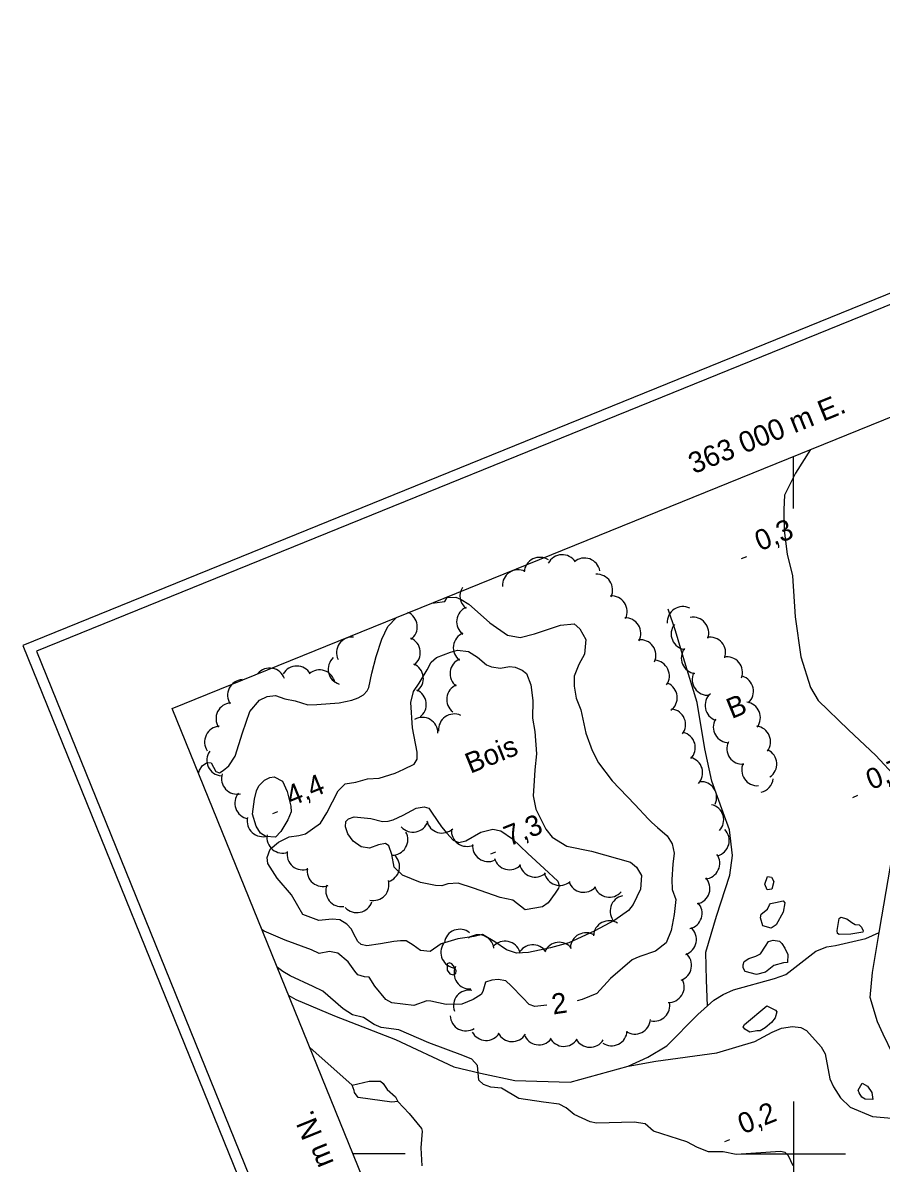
# Model space of a CAD drawing. Extents: x 362852 to 366875, y 5563573 to 5566479.
# Drawn here: x 362852.2 to 363016.8, y 5564998.2 to 5565216.9 of the extents above; entities that cross this region are included whole.
import ezdxf

# ---------------------------------------------------------------- set-up
doc = ezdxf.new("R2010")
doc.units = 0
for name, color, linetype in [('Niveau 2', 7, 'Continuous'), ('Niveau 22', 7, 'Continuous'), ('Niveau 3', 7, 'Continuous'), ('Niveau 4', 7, 'Continuous'), ('Niveau 44', 7, 'Continuous'), ('Niveau 60', 7, 'Continuous'), ('Niveau 61', 7, 'Continuous'), ('Niveau 7', 7, 'Continuous')]:
    doc.layers.add(name, color=color, linetype=linetype)

msp = doc.modelspace()

# ---------------------------------------------------------------- linework, layer by layer
at = {"layer": 'Niveau 2'}
for points in [[(362930.6, 5565105.58), (362931.17, 5565105.66), (362933.14, 5565105.92), (362933.63, 5565106.69), (362935.24, 5565106.74), (362936.3, 5565106.3), (362937.74, 5565105.4)], [(362937.74, 5565105.4), (362939.43, 5565103.92), (362941.81, 5565101.84), (362945.2, 5565099.44), (362947.63, 5565099.02), (362950.35, 5565099.72), (362955.36, 5565101.38), (362957.94, 5565101.65), (362959.04, 5565100.67), (362960.2, 5565098.65), (362959.96, 5565095.79), (362958.85, 5565093.82), (362957.95, 5565091.62), (362957.95, 5565089.68), (362958.37, 5565087.35), (362959.23, 5565085.14), (362960.23, 5565080.67), (362961.44, 5565077.35), (362962.63, 5565074.96), (362965.25, 5565071.55), (362969.62, 5565066.98), (362972.23, 5565064.19), (362972.89, 5565063.53), (362973.97, 5565062.6), (362975.83, 5565061), (362976.79, 5565059.46), (362977.17, 5565057.67), (362976.87, 5565055.54), (362976.67, 5565052.58), (362976.78, 5565050.68), (362977.46, 5565048.77)], [(362922.22, 5565101.15), (362923.89, 5565102.85), (362923.9, 5565102.86)], [(362890.64, 5565073.48), (362891.76, 5565074.39), (362892.97, 5565076.28), (362894.38, 5565080.7), (362895.79, 5565084.8), (362897.62, 5565087.01), (362899.09, 5565087.69), (362900.69, 5565087.92), (362902.46, 5565087.28), (362904.46, 5565086.87), (362906.9, 5565086.13), (362908.58, 5565086.15), (362912.9, 5565086.46), (362915.3, 5565087.02), (362916.57, 5565087.43), (362917.57, 5565088.04), (362918.27, 5565088.77), (362918.57, 5565089.4), (362919.16, 5565092.16), (362920.02, 5565095.34), (362921.05, 5565098.72), (362922.22, 5565101.15)], [(362929.75, 5565092.82), (362930.52, 5565094.26), (362931.56, 5565095.2), (362934.27, 5565096.21), (362935.61, 5565096.59), (362937.72, 5565096.35), (362939.43, 5565095.25), (362941.12, 5565093.77), (362942.1, 5565093.36), (362943.82, 5565093.15), (362945.58, 5565093.44)], [(362945.58, 5565093.44), (362946.63, 5565093.32), (362947.99, 5565092.77), (362948.83, 5565092.11), (362949.67, 5565089.96), (362950.06, 5565086.94), (362949.99, 5565083.53), (362950.42, 5565081.01), (362950.73, 5565076.7), (362950.4, 5565073.62), (362950.28, 5565071.5), (362950.1, 5565068.67), (362950.62, 5565066.07), (362951.49, 5565064.31), (362952.54, 5565062.25), (362953.74, 5565060.75), (362956.55, 5565058.98), (362961.27, 5565058.02), (362968.79, 5565055.92), (362969.94, 5565054.96), (362970.87, 5565053.35), (362970.7, 5565050.77), (362969.26, 5565047.79), (362968.36, 5565046.66), (362965.75, 5565044.81), (362961.83, 5565042.67), (362956.95, 5565040.43), (362953.45, 5565039.53), (362949.2, 5565038.62), (362946.88, 5565038.46), (362944.99, 5565039.11), (362942.76, 5565040.68), (362940.37, 5565042.05), (362938.76, 5565041.69), (362935.63, 5565041.25), (362932.48, 5565040.25), (362930.34, 5565038.79)], [(362903.33, 5565060.76), (362905.16, 5565061.03), (362906.45, 5565061.38), (362907.76, 5565062.3), (362909.3, 5565063.39), (362910.52, 5565065.41), (362912.71, 5565069.58), (362914.07, 5565070.96), (362916.06, 5565071.3), (362918.3, 5565071.92), (362920.59, 5565072.01), (362923.62, 5565072.97), (362925.28, 5565073.79), (362927.26, 5565074.74), (362927.87, 5565075.69), (362927.88, 5565077), (362926.97, 5565081.7), (362926.62, 5565086.56), (362927.17, 5565088.67), (362928.26, 5565090.25), (362929.75, 5565092.82)], [(362885.93, 5565072.99), (362886.08, 5565073.58), (362886.66, 5565074.45), (362887.6, 5565075.03), (362888.32, 5565074.96), (362889.25, 5565073.34), (362889.94, 5565073.06), (362890.64, 5565073.48)], [(362900.66, 5565060.71), (362898.86, 5565060.83), (362897.82, 5565061.52), (362897, 5565062.86), (362896.3, 5565065.14), (362896.65, 5565068.04), (362897.06, 5565069.59), (362897.51, 5565070.59), (362898.57, 5565071.66), (362899.61, 5565072.16)], [(362899.61, 5565072.16), (362900.42, 5565072.31), (362902.05, 5565071.43), (362902.93, 5565069.48), (362903.6, 5565066.69), (362903.68, 5565065.6), (362903.08, 5565064.04), (362901.7, 5565061.83), (362900.66, 5565060.71)], [(362951.91, 5565047.39), (362948.59, 5565046.81), (362946.2, 5565048.62), (362943.78, 5565049.17), (362938.68, 5565050.91), (362935.7, 5565051.91), (362933.75, 5565051.78), (362932.61, 5565051.36), (362931.38, 5565051.47), (362928.47, 5565052), (362925.05, 5565053.44), (362923.47, 5565054.97), (362923.01, 5565057.4), (362922.43, 5565059.09), (362921.81, 5565059.52), (362920.47, 5565059.27), (362918.7, 5565058.59), (362917.14, 5565058.87), (362915.61, 5565059.98), (362914.54, 5565061.35), (362914.09, 5565062.72), (362914.16, 5565063.75), (362914.71, 5565064.23), (362915.74, 5565064.6), (362918.97, 5565064.33), (362921.23, 5565063.72), (362922.27, 5565063.78), (362923.22, 5565064.05), (362925.16, 5565064.93), (362927.66, 5565066.29), (362929.17, 5565066.55), (362930.09, 5565066.3), (362930.74, 5565065.33)], [(362930.74, 5565065.33), (362932.53, 5565062.71), (362933.54, 5565061.5), (362934.79, 5565060.15), (362935.85, 5565059.72), (362937.22, 5565060.04), (362940.09, 5565061.69), (362942.35, 5565062.26), (362943.93, 5565061.92), (362946.13, 5565060.41), (362949.07, 5565057.58), (362952.21, 5565054.71), (362954.86, 5565052.26), (362955.07, 5565051.47), (362954.98, 5565050.93), (362954.32, 5565049.97), (362952.99, 5565048.1), (362951.91, 5565047.39)], [(362930.34, 5565038.79), (362928.52, 5565038.96), (362927.09, 5565039.99), (362925.72, 5565040.85), (362924.66, 5565040.85), (362923.41, 5565040.7), (362920.84, 5565040.25), (362918.23, 5565039.9), (362917.13, 5565040.13), (362916.45, 5565040.72), (362915.67, 5565042.27), (362915.26, 5565043.1), (362914.36, 5565044.04), (362913.02, 5565044.85), (362911.58, 5565045), (362909, 5565044.73), (362905.95, 5565045.89), (362904.94, 5565047.54), (362903.74, 5565049.66), (362901.02, 5565052.84), (362899.22, 5565055.65), (362899.11, 5565056.8), (362899.63, 5565058.39), (362901.25, 5565059.76), (362903.33, 5565060.76)], [(362977.46, 5565048.77), (362977.16, 5565045.88), (362976.57, 5565042.81), (362975.61, 5565040.47), (362973.59, 5565038.87), (362970.57, 5565037.85), (362969.77, 5565037.51), (362969.1, 5565037.17), (362964.95, 5565033.61), (362962.32, 5565030.75), (362959.5, 5565029.57), (362958.52, 5565029.34)], [(362936.4, 5565028.72), (362933.42, 5565028.66), (362930.48, 5565029.25), (362929.68, 5565029.35), (362927.24, 5565028.45), (362923.02, 5565028.94), (362921.87, 5565029.58), (362919.73, 5565032.14), (362918.68, 5565033.89), (362917.78, 5565033.95), (362916.48, 5565034.35), (362915.88, 5565035.04), (362914.62, 5565036.83), (362912.61, 5565038.49), (362911.05, 5565038.78), (362909.06, 5565038.44), (362907.57, 5565039.14), (362902.54, 5565040.98), (362898.48, 5565042.72), (362898.13, 5565042.92)], [(362933.58, 5565036.45), (362933.6, 5565035.21), (362934.1, 5565034.48), (362934.78, 5565034.33), (362935.24, 5565034.58), (362935.35, 5565035.06), (362935.04, 5565035.81), (362934.53, 5565036.41), (362934.08, 5565036.6), (362933.58, 5565036.45)], [(362950.39, 5565028.26), (362949.36, 5565028.64), (362948.14, 5565029.88), (362945.91, 5565032.21), (362944.89, 5565033.16), (362943.4, 5565033.41), (362942.2, 5565033.28), (362940.98, 5565032.9), (362940.48, 5565031.12), (362940.15, 5565030.55), (362938.61, 5565029.59), (362936.4, 5565028.72)], [(362952.71, 5565028.53), (362950.39, 5565028.26)]]:
    msp.add_lwpolyline(points, dxfattribs=at)
at = {"layer": 'Niveau 22'}
for points in [[(363029.81, 5564994.3), (363027.55, 5565002.52), (363025.63, 5565006.19), (363024.07, 5565009.16), (363022.04, 5565013.2), (363019.06, 5565019.12), (363017.25, 5565022.95), (363016.14, 5565025.32), (363014.74, 5565029.96), (363015.17, 5565034.78), (363016.45, 5565042.46), (363016.95, 5565045.46), (363019.4, 5565059.62), (363020.06, 5565065.99), (363019.82, 5565072.05), (363023.51, 5565084.51), (363026.55, 5565095.95), (363027.46, 5565106.76), (363026.95, 5565113.99), (363026.76, 5565116.64), (363025.45, 5565125.93), (363022.66, 5565136.26), (363021.02, 5565142.28)], [(363003.31, 5565135.09), (363000.41, 5565130.53), (362998.32, 5565126.34), (362998.16, 5565123.57), (362998.26, 5565119.55), (362998.84, 5565115.02), (362999.83, 5565110.86), (363000.36, 5565102.99), (363001.46, 5565095.29), (363003.3, 5565089.41), (363004.77, 5565086.95), (363010.6, 5565081.3), (363015.8, 5565076.39), (363019.82, 5565072.05), (363024.68, 5565064.1), (363028.68, 5565059.23), (363034.36, 5565054.52), (363045.57, 5565048.31), (363053.03, 5565044.73), (363062.32, 5565040.35), (363067.41, 5565037.17), (363075.41, 5565033.06), (363079.14, 5565032.28)], [(362983.45, 5565028.42), (362983.51, 5565028.35), (362983.34, 5565033.31), (362983.21, 5565038.66), (362985.27, 5565045.56), (362987.82, 5565053.41), (362988.35, 5565057.22), (362987.73, 5565062.11), (362986.56, 5565065.46), (362984.4, 5565071.48), (362983.01, 5565077.66), (362981.55, 5565086.52), (362978.95, 5565095.1), (362977.39, 5565100.29), (362976, 5565104.48)], [(362903.24, 5565030.33), (362904.6, 5565029.58), (362911.99, 5565026.47), (362923.71, 5565021.9), (362934.89, 5565016.67), (362939.98, 5565015.48), (362946.6, 5565014.06), (362957.22, 5565013.75), (362968.31, 5565016.78), (362972.11, 5565018.5), (362975.71, 5565020.7), (362981.71, 5565026.74), (362984.76, 5565029.47), (362986.57, 5565030.55), (362988.53, 5565031.43), (362996.4, 5565033.6), (362998.58, 5565034.39), (363004.29, 5565038.87), (363006.4, 5565039.69), (363008.11, 5565039.96), (363013.9, 5565041.27), (363016.45, 5565042.46)], [(362968.31, 5565016.78), (362973.63, 5565017.74), (362985.31, 5565019.38), (362992.63, 5565021.52), (362995.94, 5565023.35), (362997.71, 5565024.09), (362999.83, 5565024.42), (363001.43, 5565024.21), (363002.53, 5565023.67), (363005.36, 5565020.52), (363006.13, 5565019.15), (363007, 5565014.37), (363007.71, 5565012.84), (363009.02, 5565010.75), (363010.92, 5565008.96), (363015.18, 5565007.17), (363022.63, 5565006.48), (363025.63, 5565006.19)]]:
    msp.add_lwpolyline(points, dxfattribs=at)
at = {"layer": 'Niveau 3'}
for p, q in [((362990.09, 5565114.16), (362991.05, 5565114.55)), ((363011.42, 5565068.36), (363012.38, 5565068.75)), ((362900.16, 5565065.23), (362901.12, 5565065.62)), ((362941.98, 5565057.54), (362942.94, 5565057.93)), ((362986.84, 5565002.34), (362987.8, 5565002.73))]:
    msp.add_line(p, q, dxfattribs=at)
at = {"layer": 'Niveau 4'}
msp.add_line((362907.28, 5565020.39), (362915.38, 5565013.19), dxfattribs=at)
msp.add_lwpolyline([(362995.82, 5565053.05), (362996.23, 5565052.22), (362995.85, 5565050.74), (362994.96, 5565050.62), (362994.56, 5565051.71), (362995.07, 5565053.18), (362995.82, 5565053.05)], close=True, dxfattribs=at)
for points in [[(362996.59, 5565048.22), (362998.04, 5565048.52), (362998.4, 5565048.1), (362998.07, 5565046.34), (362996.7, 5565043.94), (362995.72, 5565043.28), (362994.16, 5565043.69), (362993.69, 5565045.25), (362993.84, 5565045.94), (362995.07, 5565046.9), (362995.41, 5565047.73), (362995.61, 5565048), (362996.59, 5565048.22)], [(363011.88, 5565043.96), (363012.65, 5565043.91), (363013.09, 5565043.47), (363013.38, 5565042.78), (363013.36, 5565042.52), (363011, 5565042.15), (363008.79, 5565042.04), (363008.47, 5565042.22), (363008.4, 5565042.82), (363008.81, 5565045.13), (363009.14, 5565045.39), (363010.29, 5565045.06), (363011.2, 5565044.37), (363011.88, 5565043.96)], [(362998.35, 5565039.42), (362998.97, 5565038.23), (362998.87, 5565036.68), (362998.09, 5565036.61), (362996.29, 5565036.1), (362994.68, 5565034.86), (362992.93, 5565034.38), (362990.74, 5565034.97), (362990.39, 5565035.64), (362990.38, 5565036.26), (362990.58, 5565036.85), (362991.45, 5565037.46), (362992.83, 5565037.92), (362993.71, 5565038.35), (362994.67, 5565039.82), (362995.24, 5565040.69), (362996.12, 5565040.99), (362997.35, 5565040.75), (362997.77, 5565040.36), (362998.35, 5565039.42)], [(362996.85, 5565027.22), (362996.51, 5565026.07), (362995.83, 5565025.16), (362994.62, 5565024.15), (362993.67, 5565023.56), (362992.97, 5565023.58), (362991.63, 5565023.33), (362990.71, 5565023.89), (362990.4, 5565024.32), (362990.64, 5565024.8), (362994.92, 5565028.36), (362995.7, 5565027.99), (362996.58, 5565027.55), (362996.85, 5565027.22)], [(362915.38, 5565013.19), (362918.65, 5565013.93), (362920.85, 5565013.91), (362921.35, 5565013.49), (362922.1, 5565012.3), (362923.69, 5565010.9), (362924.13, 5565010.01), (362922.98, 5565009.91), (362918.84, 5565010.49), (362916.57, 5565010.8), (362915.86, 5565011.75), (362915.75, 5565012.15), (362915.38, 5565013.19)], [(363015.27, 5565010.4), (363013.8, 5565010.47), (363013.12, 5565010.88), (363012.6, 5565011.66), (363012.43, 5565012.22), (363013.19, 5565013.54), (363014.25, 5565012.98), (363015.08, 5565011.76), (363015.27, 5565010.4)], [(362924.13, 5565010.01), (362926.34, 5565007.73), (362928.7, 5565004.82), (362928.84, 5565004.32), (362928.53, 5565001.17), (362928.76, 5564997.72)]]:
    msp.add_lwpolyline(points, dxfattribs=at)
at = {"layer": 'Niveau 44'}
for centre, start, end in [((362951.37, 5565111.39), 56.3731, 176.3511), ((362955.68, 5565111.89), 33.113, 153.091), ((362959.95, 5565111.26), 10.5255, 130.5034), ((362947.2, 5565109), 63.4539, 183.4318), ((362962.34, 5565108.14), 333.973, 93.9509), ((362939.05, 5565106.99), 147.1199, 232.7313), ((362965.13, 5565103.99), 333.973, 93.9509), ((362938.42, 5565102.03), 112.7534, 232.7313), ((362978.81, 5565101.95), 63.5426, 183.5206), ((362924.88, 5565101.08), 306.6619, 66.6399), ((362967.76, 5565099.79), 332.0787, 92.0567), ((362980.77, 5565099.9), 340.5067, 100.4846), ((362979.57, 5565099.7), 142.8055, 262.7835), ((362915.39, 5565096.11), 85.359, 205.337), ((362925.46, 5565096.12), 306.6619, 66.6399), ((362937.79, 5565097.07), 112.7534, 232.7313), ((362970.65, 5565095.59), 336.2094, 96.1873), ((362984.02, 5565096.09), 340.5067, 100.4846), ((362981.51, 5565095.09), 142.8055, 262.7835), ((362904.76, 5565090.54), 30.0213, 149.9993), ((362913.79, 5565092.94), 132.2952, 252.2731), ((362926.04, 5565091.15), 306.6619, 66.6399), ((362937.16, 5565092.11), 112.7534, 232.7313), ((362973.23, 5565091.66), 325.4237, 85.4017), ((362987.26, 5565092.29), 340.5067, 100.4846), ((362899.56, 5565090.15), 19.3267, 139.3047), ((362909.12, 5565089.8), 10.677, 130.655), ((362983.61, 5565090.93), 154.6168, 274.5948), ((362989.35, 5565088.72), 312.5918, 72.5697), ((362894.5, 5565087.95), 93.5678, 213.5458), ((362936.52, 5565087.15), 112.7534, 232.7313), ((362974.74, 5565087.47), 306.5163, 66.4942), ((362926.61, 5565086.18), 306.6619, 66.6399), ((362986.07, 5565085.99), 131.4672, 251.4452), ((362892.27, 5565083.47), 93.5678, 213.5458), ((362976.33, 5565082.33), 322.909, 82.887), ((362990.69, 5565083.63), 322.9421, 82.92), ((362928.84, 5565080.7), 359.6226, 119.6006), ((362934.96, 5565081.35), 65.3549, 185.3329), ((362987.65, 5565081.82), 149.679, 269.657), ((362890.08, 5565078.99), 94.1589, 214.1368), ((362978.2, 5565077.88), 316.3743, 76.3522), ((362992.63, 5565079.03), 322.9421, 82.92), ((362990.25, 5565077.71), 154.6024, 274.5804), ((362890.52, 5565075.47), 144.8671, 264.8451), ((362979.61, 5565073.08), 316.3743, 76.3522), ((362993.83, 5565074.74), 304.2998, 64.2778), ((362993.09, 5565073.59), 154.6024, 274.5804), ((362893.32, 5565071.97), 162.9668, 282.9447), ((362993.15, 5565072.26), 283.2478, 353.1635), ((362982.29, 5565068.37), 333.8614, 93.8393), ((362895.88, 5565067.23), 140.2462, 260.2241), ((362983.65, 5565064.03), 316.9834, 76.9613), ((362898.26, 5565063.81), 167.2183, 287.1963), ((362927.05, 5565064.68), 221.5233, 341.5013), ((362932.62, 5565064.52), 193.3091, 313.287), ((362902.04, 5565060.67), 170.2904, 290.2684), ((362923.07, 5565060.28), 268.4361, 28.414), ((362937.41, 5565061.95), 174.4362, 294.4141), ((362984.71, 5565060.08), 284.4972, 44.4752), ((362941.47, 5565059.04), 174.4362, 294.4141), ((362905.89, 5565057.47), 170.2904, 290.2684), ((362921.48, 5565055.08), 286.7037, 46.6817), ((362945.55, 5565057.48), 195.8323, 315.8102), ((362982.89, 5565055.71), 274.8748, 34.8528), ((362909.74, 5565054.28), 170.2904, 290.2684), ((362950.47, 5565056.07), 191.3551, 311.3331), ((362919.45, 5565051.57), 256.5623, 16.5402), ((362955.2, 5565054.47), 191.3551, 311.3331), ((362959.8, 5565053.15), 199.0557, 319.0336), ((362981, 5565050.88), 282.4991, 42.4771), ((362913.33, 5565050.4), 158.5645, 278.5425), ((362964.71, 5565052.2), 199.0557, 319.0336), ((362916.29, 5565049.24), 222.3809, 342.3588), ((362967.86, 5565046.54), 102.3766, 222.3546), ((362979.5, 5565046.11), 282.4991, 42.4771), ((362964.66, 5565041.69), 57.4328, 177.4108), ((362978.41, 5565041.06), 289.3693, 49.3473), ((362936.03, 5565040.06), 51.0971, 171.0751), ((362939.6, 5565039.01), 8.7277, 128.7057), ((362960.23, 5565039.39), 57.4328, 177.4108), ((362935.39, 5565038.62), 145.3782, 265.3562), ((362944.69, 5565037.77), 18.1746, 138.1525), ((362950.02, 5565037.09), 33.5977, 153.5756), ((362955.09, 5565037.57), 37.2421, 157.22), ((362977.48, 5565036.14), 289.3693, 49.3473), ((362937.93, 5565034.61), 154.7645, 274.7425), ((362976.07, 5565032.01), 268.1554, 28.1333), ((362937.82, 5565028.39), 79.7762, 199.7542), ((362973.32, 5565028.44), 258.267, 11.1982), ((362937.19, 5565026.57), 182.4443, 302.4222), ((362969.6, 5565025.95), 236.5864, 356.5643), ((362965.13, 5565023.72), 236.5864, 356.5643), ((362941.08, 5565024.74), 207.5847, 327.5626), ((362946.07, 5565024.52), 207.5847, 327.5626), ((362951.21, 5565023.89), 200.3813, 320.3592), ((362956, 5565023.6), 207.9856, 327.9636), ((362961, 5565023.42), 207.9856, 327.9636)]:
    msp.add_arc(centre, 3, start, end, dxfattribs=at)
at = {"layer": 'Niveau 60'}
for points in [[(363470.95, 5563573.17), (366875.21, 5564954.96), (366256.48, 5566479.3), (362852.22, 5565097.5), (363470.95, 5563573.17)], [(363472.05, 5563575.77), (366872.61, 5564956.04), (366255.38, 5566476.69), (362854.83, 5565096.41), (363472.05, 5563575.77)], [(362880.89, 5565085.4), (365762.56, 5566255.07), (366364.73, 5564771.5), (366364.73, 5564771.5), (363483.08, 5563601.82), (362880.89, 5565085.4)]]:
    msp.add_lwpolyline(points, dxfattribs=at)
at = {"layer": 'Niveau 61'}
for p, q in [((363000, 5565010), (363000, 5564990)), ((362990, 5565000), (363010, 5565000))]:
    msp.add_line(p, q, dxfattribs=at)
for points in [[(363000, 5565123.75), (363000, 5565133.75)], [(362925.56, 5565000), (362915.56, 5565000)]]:
    msp.add_lwpolyline(points, dxfattribs=at)
at = {"layer": 'Niveau 7'}
for points in [[(362981.65, 5565001.21), (362979.56, 5565002.28), (362973.18, 5565004.32), (362971.57, 5565005.77), (362969.48, 5565006.09), (362962.28, 5565005.9), (362961.05, 5565006.13), (362957.95, 5565007.53), (362956.4, 5565008.83), (362955.1, 5565009.54), (362952.06, 5565009.9), (362947.35, 5565010.63), (362944.03, 5565012.56), (362941.99, 5565012.77), (362940.6, 5565013.26), (362939.67, 5565014.12), (362939.53, 5565015.51), (362939.44, 5565016.91), (362938.35, 5565018.16), (362936.61, 5565018.87), (362930.12, 5565021.3), (362924.31, 5565023.76), (362920.97, 5565024.24), (362919.6, 5565024.8), (362917.59, 5565026.15), (362915.44, 5565026.63), (362913.65, 5565027.77), (362909.77, 5565031.16), (362907.88, 5565032.07), (362903.5, 5565034.12), (362902.08, 5565034.97), (362901.06, 5565035.72)], [(362999.95, 5564997.71), (362999.09, 5564999.61), (362998.46, 5565000.22), (362997.56, 5565000.41), (362989.01, 5564999.84), (362986.52, 5565000.37), (362983.75, 5565000.39), (362981.65, 5565001.21)]]:
    msp.add_lwpolyline(points, dxfattribs=at)

# ---------------------------------------------------------------- texts
at = {"layer": 'Niveau 2'}
msp.add_text('2', height=3.93, rotation=8.3537, dxfattribs=at).set_placement((362953.93, 5565026.7))
at = {"layer": 'Niveau 3'}
for s, p in [('0,3  ', (362993.6, 5565115.52)), ('0,7  ', (363014.93, 5565069.72)), ('4,4  ', (362903.67, 5565066.59)), ('7,3  ', (362945.49, 5565058.9)), ('0,2  ', (362990.35, 5565003.7))]:
    msp.add_text(s, height=3.93, rotation=22.09, dxfattribs=at).set_placement(p)
at = {"layer": 'Niveau 44'}
for s, p in [('B', (362988.18, 5565083.36)), ('Bois', (362938.06, 5565072.86))]:
    msp.add_text(s, height=3.93, rotation=22.09, dxfattribs=at).set_placement(p)
at = {"layer": 'Niveau 61'}
for s, rotation, p in [('363 000 m E.', 22.0922, (362980.89, 5565130.32)), ('5 565 000 m N.', 112.0921, (362921.45, 5564974.82))]:
    msp.add_text(s, height=4, rotation=rotation, dxfattribs=at).set_placement(p)

doc.saveas('drawing.dxf')
